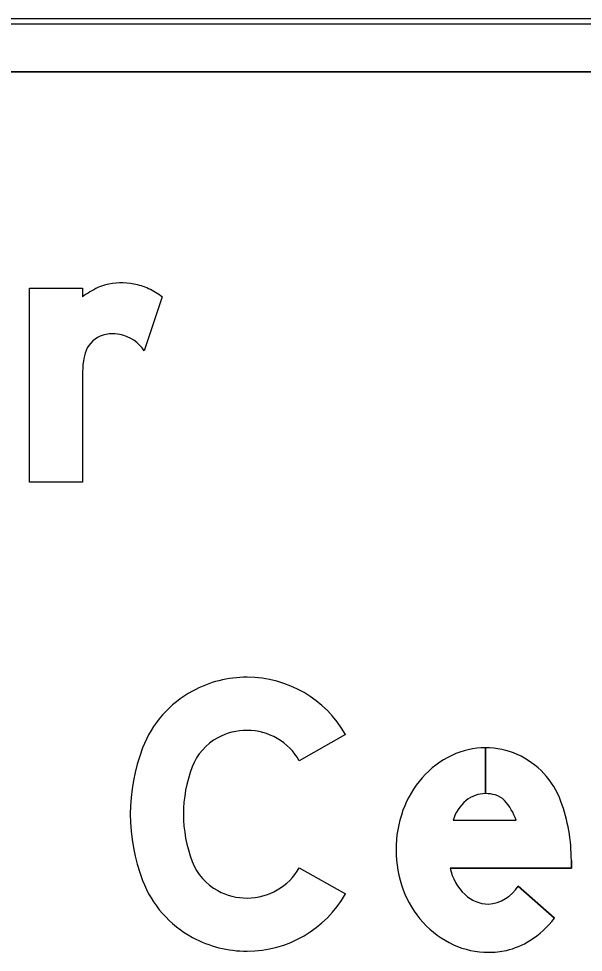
# Model space of a CAD drawing. Extents: x 1806251 to 1809821, y 414895 to 422886.
# Drawn here: x 1809677.6071 to 1809677.8196, y 415222.3291 to 415222.6806 of the extents above; entities that cross this region are included whole.
import ezdxf

# ---------------------------------------------------------------- set-up
doc = ezdxf.new("R2010")
doc.units = 0
for name, color, linetype in [('GSBWFILL', 7, 'Continuous'), ('GSCOLORFILL', 7, 'Continuous'), ('GSOUTLINE', 7, 'Continuous')]:
    doc.layers.add(name, color=color, linetype=linetype)

msp = doc.modelspace()

# ---------------------------------------------------------------- linework, layer by layer
at = {"layer": 'GSBWFILL'}
for p, q in [((1809678.4750928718, 415222.68057288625), (1809676.7150928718, 415222.68057288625)), ((1809676.7150928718, 415222.66057288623), (1809678.4750928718, 415222.66057288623)), ((1809677.6610928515, 415222.57580938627), (1809677.654314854, 415222.5554743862)), ((1809677.782795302, 415222.40607288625), (1809677.782795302, 415222.3888228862)), ((1809677.7828003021, 415222.3888228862), (1809677.7828003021, 415222.40607288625)), ((1809677.7705953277, 415222.37880088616), (1809677.794285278, 415222.37880088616)), ((1809677.7950822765, 415222.3540278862), (1809677.8087737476, 415222.3419068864))]:
    msp.add_line(p, q, dxfattribs=at)
for points in [[(1809677.6310928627, 415222.54643338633), (1809677.6310928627, 415222.50607288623), (1809677.6110928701, 415222.50607288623), (1809677.6110928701, 415222.57907288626), (1809677.6310928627, 415222.57907288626), (1809677.6310928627, 415222.5758098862)], [(1809677.7300927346, 415222.411062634), (1809677.7126930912, 415222.40120102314)], [(1809677.8150927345, 415222.3636533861), (1809677.8150927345, 415222.3608008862), (1809677.7694548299, 415222.3608008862)], [(1809677.7126930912, 415222.3609447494), (1809677.7300927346, 415222.3510831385)]]:
    msp.add_lwpolyline(points, dxfattribs=at)
for centre, radius, start, end in [((1809677.6458734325, 415222.5553255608), 0.02574731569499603, 79.6914888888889, 103.83237222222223), ((1809677.6511933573, 415222.54916107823), 0.03337952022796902, 115.41999166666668, 127.02622222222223), ((1809677.6433039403, 415222.56576120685), 0.0149999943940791, 103.83237222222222, 115.41999166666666), ((1809677.6464545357, 415222.5585204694), 0.022499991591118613, 64.95508611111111, 79.6914888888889), ((1809677.6441561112, 415222.55360155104), 0.02792940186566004, 52.66944444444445, 64.95508611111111), ((1809677.641713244, 415222.5518744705), 0.009999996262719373, 106.83662777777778, 158.11917222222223), ((1809677.64190971, 415222.55122524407), 0.010678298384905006, 93.855625, 106.83662777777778), ((1809677.6422675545, 415222.54591559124), 0.015999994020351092, 79.18246666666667, 93.855625), ((1809677.6426880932, 415222.54811647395), 0.013759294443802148, 32.32746111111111, 79.18246666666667), ((1809677.6469193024, 415222.54978367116), 0.015610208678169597, 158.11917222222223, 173.08369166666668), ((1809677.6734783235, 415222.5463858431), 0.042385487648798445, 172.84729166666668, 179.9356277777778)]:
    msp.add_arc(centre, radius, start, end, dxfattribs=at)
for centre, major_axis, ratio, start_param, end_param in [((1809677.6930478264, 415222.38943305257), (2.6461454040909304e-18, 0.04321483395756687), 0.9999982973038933, 9.176969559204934e-15, 0.4952490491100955), ((1809677.6930478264, 415222.3900666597), (2.6073481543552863e-18, 0.04258122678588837), 0.9999982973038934, 5.228016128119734, 6.283185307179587), ((1809677.6919952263, 415222.3913817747), (2.5105259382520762e-18, 0.041000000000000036), 0.9999982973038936, 0.4952490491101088, 1.2058178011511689), ((1809677.6930478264, 415222.38943305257), (1.4214986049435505e-18, 0.02321483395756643), 0.9999982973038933, 9.42499576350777e-15, 0.4952490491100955), ((1809677.6930478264, 415222.3900666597), (1.382701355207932e-18, 0.022581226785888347), 0.9999982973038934, 5.228016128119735, 6.283185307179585), ((1809677.6919952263, 415222.3913817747), (1.28587913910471e-18, 0.02099999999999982), 0.9999982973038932, 0.495249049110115, 1.2058178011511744), ((1809677.718974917, 415222.38107288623), (4.279048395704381e-18, 0.0698821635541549), 0.9999982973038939, 1.2058178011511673, 1.935774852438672), ((1809677.7827952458, 415222.3764526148), (1.8137178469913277e-18, 0.02962026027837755), 0.999997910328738, 0, 0.44195983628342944), ((1809677.7827952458, 415222.3764526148), (1.81371784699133e-18, 0.029620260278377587), 0.9999979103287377, 5.868518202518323, 6.283016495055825), ((1809677.78482895, 415222.3721546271), (2.1048688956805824e-18, 0.03437511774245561), 0.999997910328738, 0.4419598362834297, 0.8517464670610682), ((1809677.78204436, 415222.3752764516), (1.8982025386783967e-18, 0.03099999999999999), 0.9999979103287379, 5.061282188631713, 5.8616345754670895), ((1809677.718974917, 415222.38107288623), (3.0544015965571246e-18, 0.04988216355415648), 0.9999982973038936, 1.2058178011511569, 1.9357748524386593), ((1809677.7880022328, 415222.3693767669), (2.3631087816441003e-18, 0.038592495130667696), 0.9999979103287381, 0.851746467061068, 1.2229429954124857), ((1809677.7827952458, 415222.37723026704), (7.09843196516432e-19, 0.011592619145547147), 0.9999979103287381, 0, 0.6843190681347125), ((1809677.7827952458, 415222.37538022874), (8.231253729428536e-19, 0.013442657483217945), 0.999997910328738, 6.008019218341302, 6.282813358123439), ((1809677.7844099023, 415222.381099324), (4.592425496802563e-19, 0.0074999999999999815), 0.999997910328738, 5.468650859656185, 6.00801926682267), ((1809677.785626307, 415222.3742278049), (9.620521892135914e-19, 0.01571150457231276), 0.9999979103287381, 0.7031381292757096, 1.2754468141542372), ((1809677.7754666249, 415222.37266256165), (1.212080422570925e-18, 0.019794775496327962), 0.999997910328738, 5.02769235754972, 5.468650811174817), ((1809677.7500928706, 415222.36365328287), (3.9801020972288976e-18, 0.06499999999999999), 0.9999979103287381, 4.71238898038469, 5.061282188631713), ((1809677.7929771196, 415222.36757288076), (2.68714074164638e-18, 0.04388433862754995), 0.9999979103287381, 1.2229429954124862, 1.5707962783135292), ((1809677.7916637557, 415222.3675728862), (2.6067202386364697e-18, 0.04257097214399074), 0.999997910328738, 1.5707963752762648, 1.928625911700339), ((1809677.6919952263, 415222.3707639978), (1.2858791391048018e-18, 0.021000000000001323), 0.9999982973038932, 1.9357748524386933, 2.6463436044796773), ((1809677.6930478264, 415222.3720791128), (1.3827013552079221e-18, 0.022581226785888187), 0.9999982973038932, 3.14159265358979, 4.196761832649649), ((1809677.788667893, 415222.365041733), (1.2047853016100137e-18, 0.01967563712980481), 0.9999979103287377, 1.7880321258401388, 2.378696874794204), ((1809677.6919952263, 415222.3707639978), (2.510525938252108e-18, 0.04100000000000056), 0.9999982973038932, 1.935774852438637, 2.646343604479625), ((1809677.787848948, 415222.36614642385), (2.3573338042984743e-18, 0.03849818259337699), 0.999997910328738, 1.928625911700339, 2.305122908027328), ((1809677.7828739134, 415222.3615726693), (8.787800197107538e-19, 0.014351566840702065), 0.999997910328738, 3.209537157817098, 4.1588367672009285), ((1809677.6930478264, 415222.37271271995), (1.4214986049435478e-18, 0.023214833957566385), 0.9999982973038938, 2.646343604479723, 3.141592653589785), ((1809677.6930478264, 415222.3720791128), (2.6073481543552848e-18, 0.04258122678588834), 0.9999982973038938, 3.141592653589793, 4.196761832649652), ((1809677.7840216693, 415222.36026643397), (7.968392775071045e-19, 0.013013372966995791), 0.999997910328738, 2.3832044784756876, 3.128267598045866), ((1809677.7794570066, 415222.36487494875), (2.2804488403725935e-18, 0.037242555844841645), 0.999997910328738, 3.7104134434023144, 4.047817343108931), ((1809677.7854124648, 415222.36394690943), (2.156342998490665e-18, 0.03521575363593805), 0.9999979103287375, 2.3051229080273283, 2.711411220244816), ((1809677.6930478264, 415222.37271271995), (2.6461454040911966e-18, 0.04321483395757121), 0.9999982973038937, 2.646343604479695, 3.1415926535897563), ((1809677.783848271, 415222.3605378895), (1.9266757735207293e-18, 0.03146500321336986), 0.9999979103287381, 2.7114112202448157, 3.141592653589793), ((1809677.7847047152, 415222.3566664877), (1.6838893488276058e-18, 0.02749999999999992), 0.9999979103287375, 3.3593099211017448, 3.710413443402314), ((1809677.783848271, 415222.3605378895), (1.9266757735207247e-18, 0.031465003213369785), 0.9999979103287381, 3.141592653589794, 3.359309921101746)]:
    msp.add_ellipse(centre, major_axis=major_axis, ratio=ratio, start_param=start_param, end_param=end_param, dxfattribs=at)
at = {"layer": 'GSCOLORFILL'}
for p, q in [((1809678.4750928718, 415222.68057288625), (1809676.7150928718, 415222.68057288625)), ((1809678.4750928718, 415222.68057288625), (1809676.7150928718, 415222.68057288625)), ((1809678.4750928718, 415222.68057288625), (1809676.7150928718, 415222.68057288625)), ((1809676.7150928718, 415222.6785728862), (1809678.4750928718, 415222.6785728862)), ((1809676.7150928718, 415222.66057288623), (1809678.4750928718, 415222.66057288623)), ((1809677.6610928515, 415222.57580938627), (1809677.654314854, 415222.5554743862)), ((1809677.782795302, 415222.40607288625), (1809677.782795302, 415222.3888228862)), ((1809677.7828003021, 415222.3888228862), (1809677.7828003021, 415222.40607288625)), ((1809677.7705953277, 415222.37880088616), (1809677.794285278, 415222.37880088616)), ((1809677.7950822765, 415222.3540278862), (1809677.8087737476, 415222.3419068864))]:
    msp.add_line(p, q, dxfattribs=at)
for points in [[(1809677.6310928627, 415222.54643338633), (1809677.6310928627, 415222.50607288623), (1809677.6110928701, 415222.50607288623), (1809677.6110928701, 415222.57907288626), (1809677.6310928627, 415222.57907288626), (1809677.6310928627, 415222.5758098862)], [(1809677.7300927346, 415222.411062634), (1809677.7126930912, 415222.40120102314)], [(1809677.8150927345, 415222.3636533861), (1809677.8150927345, 415222.3608008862), (1809677.7694548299, 415222.3608008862)], [(1809677.7126930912, 415222.3609447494), (1809677.7300927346, 415222.3510831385)]]:
    msp.add_lwpolyline(points, dxfattribs=at)
for centre, radius, start, end in [((1809677.6458734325, 415222.5553255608), 0.02574731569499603, 79.6914888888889, 103.83237222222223), ((1809677.6511933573, 415222.54916107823), 0.03337952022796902, 115.41999166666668, 127.02622222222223), ((1809677.6433039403, 415222.56576120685), 0.0149999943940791, 103.83237222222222, 115.41999166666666), ((1809677.6464545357, 415222.5585204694), 0.022499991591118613, 64.95508611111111, 79.6914888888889), ((1809677.6441561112, 415222.55360155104), 0.02792940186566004, 52.66944444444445, 64.95508611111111), ((1809677.641713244, 415222.5518744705), 0.009999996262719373, 106.83662777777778, 158.11917222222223), ((1809677.64190971, 415222.55122524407), 0.010678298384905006, 93.855625, 106.83662777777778), ((1809677.6422675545, 415222.54591559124), 0.015999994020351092, 79.18246666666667, 93.855625), ((1809677.6426880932, 415222.54811647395), 0.013759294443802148, 32.32746111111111, 79.18246666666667), ((1809677.6469193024, 415222.54978367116), 0.015610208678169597, 158.11917222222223, 173.08369166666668), ((1809677.6734783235, 415222.5463858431), 0.042385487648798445, 172.84729166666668, 179.9356277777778)]:
    msp.add_arc(centre, radius, start, end, dxfattribs=at)
for centre, major_axis, ratio, start_param, end_param in [((1809677.6930478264, 415222.38943305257), (2.6461454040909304e-18, 0.04321483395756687), 0.9999982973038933, 9.176969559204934e-15, 0.4952490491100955), ((1809677.6930478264, 415222.3900666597), (2.6073481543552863e-18, 0.04258122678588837), 0.9999982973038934, 5.228016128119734, 6.283185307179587), ((1809677.6919952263, 415222.3913817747), (2.5105259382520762e-18, 0.041000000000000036), 0.9999982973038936, 0.4952490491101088, 1.2058178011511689), ((1809677.6930478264, 415222.38943305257), (1.4214986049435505e-18, 0.02321483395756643), 0.9999982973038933, 9.42499576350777e-15, 0.4952490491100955), ((1809677.6930478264, 415222.3900666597), (1.382701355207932e-18, 0.022581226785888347), 0.9999982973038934, 5.228016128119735, 6.283185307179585), ((1809677.6919952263, 415222.3913817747), (1.28587913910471e-18, 0.02099999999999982), 0.9999982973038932, 0.495249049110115, 1.2058178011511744), ((1809677.718974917, 415222.38107288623), (4.279048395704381e-18, 0.0698821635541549), 0.9999982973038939, 1.2058178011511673, 1.935774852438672), ((1809677.7827952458, 415222.3764526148), (1.8137178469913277e-18, 0.02962026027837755), 0.999997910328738, 0, 0.44195983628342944), ((1809677.7827952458, 415222.3764526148), (1.81371784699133e-18, 0.029620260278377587), 0.9999979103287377, 5.868518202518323, 6.283016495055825), ((1809677.78482895, 415222.3721546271), (2.1048688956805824e-18, 0.03437511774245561), 0.999997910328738, 0.4419598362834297, 0.8517464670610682), ((1809677.78204436, 415222.3752764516), (1.8982025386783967e-18, 0.03099999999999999), 0.9999979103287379, 5.061282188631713, 5.8616345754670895), ((1809677.718974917, 415222.38107288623), (3.0544015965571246e-18, 0.04988216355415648), 0.9999982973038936, 1.2058178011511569, 1.9357748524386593), ((1809677.7880022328, 415222.3693767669), (2.3631087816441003e-18, 0.038592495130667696), 0.9999979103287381, 0.851746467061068, 1.2229429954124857), ((1809677.7827952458, 415222.37723026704), (7.09843196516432e-19, 0.011592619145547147), 0.9999979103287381, 0, 0.6843190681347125), ((1809677.7827952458, 415222.37538022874), (8.231253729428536e-19, 0.013442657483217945), 0.999997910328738, 6.008019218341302, 6.282813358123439), ((1809677.7844099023, 415222.381099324), (4.592425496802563e-19, 0.0074999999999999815), 0.999997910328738, 5.468650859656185, 6.00801926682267), ((1809677.785626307, 415222.3742278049), (9.620521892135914e-19, 0.01571150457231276), 0.9999979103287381, 0.7031381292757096, 1.2754468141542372), ((1809677.7754666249, 415222.37266256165), (1.212080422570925e-18, 0.019794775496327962), 0.999997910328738, 5.02769235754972, 5.468650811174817), ((1809677.7500928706, 415222.36365328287), (3.9801020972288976e-18, 0.06499999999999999), 0.9999979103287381, 4.71238898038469, 5.061282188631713), ((1809677.7929771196, 415222.36757288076), (2.68714074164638e-18, 0.04388433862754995), 0.9999979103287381, 1.2229429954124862, 1.5707962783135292), ((1809677.7916637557, 415222.3675728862), (2.6067202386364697e-18, 0.04257097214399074), 0.999997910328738, 1.5707963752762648, 1.928625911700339), ((1809677.6919952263, 415222.3707639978), (1.2858791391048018e-18, 0.021000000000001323), 0.9999982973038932, 1.9357748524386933, 2.6463436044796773), ((1809677.6930478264, 415222.3720791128), (1.3827013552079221e-18, 0.022581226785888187), 0.9999982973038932, 3.14159265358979, 4.196761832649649), ((1809677.788667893, 415222.365041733), (1.2047853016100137e-18, 0.01967563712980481), 0.9999979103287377, 1.7880321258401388, 2.378696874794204), ((1809677.6919952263, 415222.3707639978), (2.510525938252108e-18, 0.04100000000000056), 0.9999982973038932, 1.935774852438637, 2.646343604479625), ((1809677.787848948, 415222.36614642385), (2.3573338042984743e-18, 0.03849818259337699), 0.999997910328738, 1.928625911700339, 2.305122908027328), ((1809677.7828739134, 415222.3615726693), (8.787800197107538e-19, 0.014351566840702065), 0.999997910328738, 3.209537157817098, 4.1588367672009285), ((1809677.6930478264, 415222.37271271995), (1.4214986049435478e-18, 0.023214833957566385), 0.9999982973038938, 2.646343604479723, 3.141592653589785), ((1809677.6930478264, 415222.3720791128), (2.6073481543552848e-18, 0.04258122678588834), 0.9999982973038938, 3.141592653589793, 4.196761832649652), ((1809677.7840216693, 415222.36026643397), (7.968392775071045e-19, 0.013013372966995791), 0.999997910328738, 2.3832044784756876, 3.128267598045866), ((1809677.7794570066, 415222.36487494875), (2.2804488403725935e-18, 0.037242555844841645), 0.999997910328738, 3.7104134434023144, 4.047817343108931), ((1809677.7854124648, 415222.36394690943), (2.156342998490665e-18, 0.03521575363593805), 0.9999979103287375, 2.3051229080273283, 2.711411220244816), ((1809677.6930478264, 415222.37271271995), (2.6461454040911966e-18, 0.04321483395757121), 0.9999982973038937, 2.646343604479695, 3.1415926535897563), ((1809677.783848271, 415222.3605378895), (1.9266757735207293e-18, 0.03146500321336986), 0.9999979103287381, 2.7114112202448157, 3.141592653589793), ((1809677.7847047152, 415222.3566664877), (1.6838893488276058e-18, 0.02749999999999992), 0.9999979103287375, 3.3593099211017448, 3.710413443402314), ((1809677.783848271, 415222.3605378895), (1.9266757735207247e-18, 0.031465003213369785), 0.9999979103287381, 3.141592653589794, 3.359309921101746)]:
    msp.add_ellipse(centre, major_axis=major_axis, ratio=ratio, start_param=start_param, end_param=end_param, dxfattribs=at)
at = {"layer": 'GSOUTLINE'}
for p, q in [((1809678.4750928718, 415222.68057288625), (1809676.7150928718, 415222.68057288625)), ((1809678.4750928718, 415222.66057288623), (1809676.7150928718, 415222.66057288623)), ((1809677.6610928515, 415222.57580938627), (1809677.654314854, 415222.5554743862)), ((1809677.7705953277, 415222.37880088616), (1809677.794285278, 415222.37880088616)), ((1809677.8087737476, 415222.3419068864), (1809677.7950822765, 415222.3540278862))]:
    msp.add_line(p, q, dxfattribs=at)
for points in [[(1809677.6310928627, 415222.54643338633), (1809677.6310928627, 415222.50607288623), (1809677.6110928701, 415222.50607288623), (1809677.6110928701, 415222.57907288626), (1809677.6310928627, 415222.57907288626), (1809677.6310928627, 415222.5758098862)], [(1809677.7300927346, 415222.411062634), (1809677.7126930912, 415222.40120102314)], [(1809677.7694548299, 415222.3608008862), (1809677.8150927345, 415222.3608008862), (1809677.8150927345, 415222.3636533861)], [(1809677.7126930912, 415222.3609447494), (1809677.7300927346, 415222.3510831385)]]:
    msp.add_lwpolyline(points, dxfattribs=at)
for centre, radius, start, end in [((1809677.6458734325, 415222.5553255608), 0.025747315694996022, 79.6914888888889, 103.83237222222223), ((1809677.6511933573, 415222.54916107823), 0.033379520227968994, 115.41999166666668, 127.02622222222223), ((1809677.6433039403, 415222.56576120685), 0.0149999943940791, 103.83237222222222, 115.41999166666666), ((1809677.6464545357, 415222.5585204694), 0.022499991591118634, 64.95508611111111, 79.6914888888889), ((1809677.6441561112, 415222.55360155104), 0.02792940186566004, 52.66944444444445, 64.95508611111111), ((1809677.641713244, 415222.5518744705), 0.009999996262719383, 106.83662777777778, 158.11917222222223), ((1809677.64190971, 415222.55122524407), 0.010678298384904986, 93.855625, 106.83662777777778), ((1809677.6422675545, 415222.54591559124), 0.015999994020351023, 79.18246666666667, 93.855625), ((1809677.6426880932, 415222.54811647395), 0.013759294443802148, 32.32746111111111, 79.18246666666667), ((1809677.6469193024, 415222.54978367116), 0.015610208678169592, 158.11917222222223, 173.08369166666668), ((1809677.6734783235, 415222.5463858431), 0.042385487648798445, 172.84729166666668, 179.9356277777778)]:
    msp.add_arc(centre, radius, start, end, dxfattribs=at)
for centre, major_axis, ratio, start_param, end_param in [((1809677.6930478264, 415222.38943305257), (2.6461454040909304e-18, 0.04321483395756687), 0.9999982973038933, 9.176969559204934e-15, 0.4952490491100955), ((1809677.6930478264, 415222.3900666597), (2.6073481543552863e-18, 0.04258122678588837), 0.9999982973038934, 5.228016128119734, 6.283185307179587), ((1809677.6919952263, 415222.3913817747), (2.5105259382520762e-18, 0.041000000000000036), 0.9999982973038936, 0.4952490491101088, 1.2058178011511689), ((1809677.6930478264, 415222.38943305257), (1.4214986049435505e-18, 0.02321483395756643), 0.9999982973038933, 9.42499576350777e-15, 0.4952490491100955), ((1809677.6930478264, 415222.3900666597), (1.382701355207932e-18, 0.022581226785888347), 0.9999982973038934, 5.228016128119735, 6.283185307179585), ((1809677.6919952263, 415222.3913817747), (1.28587913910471e-18, 0.02099999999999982), 0.9999982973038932, 0.495249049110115, 1.2058178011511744), ((1809677.718974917, 415222.38107288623), (4.279048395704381e-18, 0.0698821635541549), 0.9999982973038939, 1.2058178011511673, 1.935774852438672), ((1809677.7827952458, 415222.3764526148), (1.8137178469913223e-18, 0.029620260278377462), 0.999997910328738, 0, 0.44195983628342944), ((1809677.7827952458, 415222.3764526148), (1.813717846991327e-18, 0.02962026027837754), 0.9999979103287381, 5.868518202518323, 6.283185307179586), ((1809677.78482895, 415222.3721546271), (2.1048688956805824e-18, 0.03437511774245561), 0.999997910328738, 0.4419598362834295, 0.8517464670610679), ((1809677.78204436, 415222.3752764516), (1.898202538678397e-18, 0.030999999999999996), 0.9999979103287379, 5.061282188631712, 5.861634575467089), ((1809677.718974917, 415222.38107288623), (3.0544015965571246e-18, 0.04988216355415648), 0.9999982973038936, 1.2058178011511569, 1.9357748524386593), ((1809677.7880022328, 415222.3693767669), (2.3631087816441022e-18, 0.038592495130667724), 0.9999979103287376, 0.851746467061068, 1.2229429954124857), ((1809677.7827952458, 415222.37723026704), (7.098431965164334e-19, 0.011592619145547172), 0.9999979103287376, 0, 0.6843190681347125), ((1809677.7827952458, 415222.37538022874), (8.231253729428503e-19, 0.013442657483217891), 0.9999979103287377, 6.008019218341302, 6.283185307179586), ((1809677.7844099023, 415222.381099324), (4.592425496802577e-19, 0.007500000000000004), 0.9999979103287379, 5.468650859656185, 6.00801926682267), ((1809677.785626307, 415222.3742278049), (9.620521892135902e-19, 0.015711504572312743), 0.9999979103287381, 0.7031381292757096, 1.2754468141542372), ((1809677.7754666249, 415222.37266256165), (1.2120804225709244e-18, 0.01979477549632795), 0.999997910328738, 5.02769235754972, 5.468650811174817), ((1809677.7500928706, 415222.36365328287), (3.980102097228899e-18, 0.06500000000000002), 0.9999979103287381, 4.71238898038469, 5.061282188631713), ((1809677.7929771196, 415222.36757288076), (2.6871407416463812e-18, 0.04388433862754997), 0.9999979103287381, 1.2229429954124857, 1.5707962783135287), ((1809677.7916637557, 415222.3675728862), (2.6067202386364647e-18, 0.04257097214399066), 0.999997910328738, 1.5707963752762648, 1.928625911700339), ((1809677.6919952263, 415222.3707639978), (1.2858791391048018e-18, 0.021000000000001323), 0.9999982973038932, 1.9357748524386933, 2.6463436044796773), ((1809677.6930478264, 415222.3720791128), (1.3827013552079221e-18, 0.022581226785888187), 0.9999982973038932, 3.14159265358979, 4.196761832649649), ((1809677.788667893, 415222.365041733), (1.2047853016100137e-18, 0.01967563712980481), 0.9999979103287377, 1.7880321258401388, 2.378696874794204), ((1809677.6919952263, 415222.3707639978), (2.510525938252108e-18, 0.04100000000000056), 0.9999982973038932, 1.935774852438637, 2.646343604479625), ((1809677.787848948, 415222.36614642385), (2.3573338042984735e-18, 0.03849818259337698), 0.999997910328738, 1.928625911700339, 2.305122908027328), ((1809677.7828739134, 415222.3615726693), (8.787800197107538e-19, 0.014351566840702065), 0.999997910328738, 3.209537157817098, 4.1588367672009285), ((1809677.6930478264, 415222.37271271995), (1.4214986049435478e-18, 0.023214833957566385), 0.9999982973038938, 2.646343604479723, 3.141592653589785), ((1809677.6930478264, 415222.3720791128), (2.6073481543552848e-18, 0.04258122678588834), 0.9999982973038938, 3.141592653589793, 4.196761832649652), ((1809677.7840216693, 415222.36026643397), (7.96839277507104e-19, 0.013013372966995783), 0.999997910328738, 2.383204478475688, 3.1282675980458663), ((1809677.7794570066, 415222.36487494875), (2.2804488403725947e-18, 0.037242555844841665), 0.999997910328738, 3.7104134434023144, 4.047817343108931), ((1809677.7854124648, 415222.36394690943), (2.1563429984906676e-18, 0.035215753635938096), 0.9999979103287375, 2.305122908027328, 2.711411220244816), ((1809677.6930478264, 415222.37271271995), (2.6461454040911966e-18, 0.04321483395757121), 0.9999982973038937, 2.646343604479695, 3.1415926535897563), ((1809677.783848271, 415222.3605378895), (1.9266757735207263e-18, 0.03146500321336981), 0.9999979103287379, 2.711411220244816, 3.1415926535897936), ((1809677.7847047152, 415222.3566664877), (1.6838893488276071e-18, 0.02749999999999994), 0.999997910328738, 3.3593099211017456, 3.710413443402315), ((1809677.783848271, 415222.3605378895), (1.926675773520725e-18, 0.03146500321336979), 0.9999979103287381, 3.141592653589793, 3.359309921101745)]:
    msp.add_ellipse(centre, major_axis=major_axis, ratio=ratio, start_param=start_param, end_param=end_param, dxfattribs=at)

doc.saveas('drawing.dxf')
